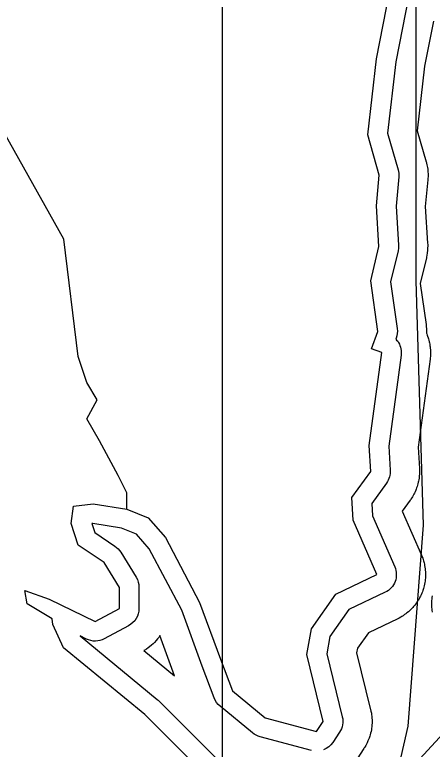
# Model space of a CAD drawing. Extents: x 1473865 to 1648260, y 639067 to 773536.
# Drawn here: x 1509749 to 1511351, y 651596 to 654411 of the extents above; entities that cross this region are included whole.
import ezdxf

# ---------------------------------------------------------------- set-up
doc = ezdxf.new("R2010")
doc.units = 0
for name, color, linetype in [('Exist Boundary Political City Limit New', 7, 'Continuous'), ('Exist Hydrographic Buffer Line', 7, 'Continuous'), ('Exist Hydrographic Creek Single Shore', 7, 'Continuous'), ('Exist Hydrographic Lake Shore', 7, 'Continuous'), ('Map Preparation Boundary City Limit Buffer Line', 7, 'Continuous'), ('Map Preparation Inset Cut Line', 7, 'Continuous')]:
    doc.layers.add(name, color=color, linetype=linetype)

msp = doc.modelspace()

# ---------------------------------------------------------------- linework, layer by layer
at = {"layer": 'Exist Boundary Political City Limit New'}
msp.add_lwpolyline([(1512416.1, 655935.4), (1512254.9, 655868.1), (1512067.4, 655814.4), (1511833.6, 655725.6), (1511622, 655616.6), (1511542.9, 655571.8), (1511565.9, 655340.8), (1511496.4, 655184.2), (1511288.6, 654787.8), (1511288.6, 653975.9), (1511288.6, 653390.8), (1511316.4, 652455.2), (1511257.1, 651685.1), (1511184.6, 651365), (1511072.5, 650724.8), (1510986.6, 650084.6), (1510894.9, 649175.1), (1510802.6, 648803.8)], dxfattribs=at)
at = {"layer": 'Exist Hydrographic Buffer Line'}
for points in [[(1511260.7, 654485.7), (1511211.1, 654230.7), (1511180, 653957.5), (1511220.1, 653817.1), (1511221.7, 653810.3), (1511222.7, 653803.4), (1511223, 653796.4), (1511222.6, 653789.5), (1511212.2, 653677.5), (1511221.7, 653528.2), (1511221.5, 653517), (1511219.8, 653506), (1511191.4, 653387.2), (1511216.5, 653208.2), (1511217.3, 653199.1), (1511216.9, 653189.9), (1511215.3, 653180.9), (1511212.7, 653172.1), (1511211.4, 653168.3), (1511214.6, 653164.7), (1511218.5, 653159.8), (1511221.9, 653154.5), (1511224.9, 653149), (1511227.3, 653143.2), (1511229.4, 653137.3), (1511230.9, 653131.2), (1511231.8, 653125), (1511232.3, 653118.8), (1511232.2, 653112.5), (1511231.7, 653106.2), (1511184.4, 652757.6), (1511190, 652665.4), (1511190.1, 652658.9), (1511189.6, 652652.5), (1511188.7, 652646.1), (1511187.1, 652639.8), (1511185, 652633.7), (1511182.4, 652627.8), (1511179.3, 652622.1), (1511175.8, 652616.7), (1511119.1, 652538.8), (1511121.8, 652491.3), (1511207.1, 652295.5), (1511209.7, 652288.7), (1511211.6, 652281.8), (1511212.8, 652274.7), (1511213.3, 652267.5), (1511213.2, 652260.3), (1511212.4, 652253.2), (1511210.8, 652246.2), (1511208.6, 652239.3), (1511205.8, 652232.7), (1511202.3, 652226.4), (1511198.3, 652220.4), (1511193.7, 652214.9), (1511188.6, 652209.8), (1511183, 652205.3), (1511177, 652201.3), (1511170.7, 652197.8), (1511031.7, 652131.4), (1510958.6, 652028.2), (1510946.5, 651962.2), (1511006.1, 651720.9), (1511007.6, 651713.3), (1511008.3, 651705.5), (1511008.1, 651697.7), (1511007.2, 651690), (1511005.5, 651682.4), (1511002.9, 651675.1), (1510999.7, 651668), (1510995.7, 651661.3), (1510969.8, 651622.4), (1510962.6, 651613.3), (1510954.1, 651605.3), (1510944.4, 651598.8), (1510933.9, 651593.8)], [(1511355.5, 654386.7), (1511321.9, 654213.7), (1511293.8, 653966.8), (1511327.8, 653847.8), (1511328.5, 653845.3), (1511329.1, 653842.8), (1511330.7, 653836), (1511331.8, 653830.9), (1511332.6, 653825.8), (1511333.6, 653818.9), (1511334.2, 653813.7), (1511334.5, 653808.5), (1511334.9, 653801.6), (1511335, 653796.4), (1511334.9, 653791.2), (1511334.5, 653784.2), (1511334.4, 653781.6), (1511334.2, 653779), (1511324.5, 653675.8), (1511333.4, 653535.3), (1511333.6, 653531.1), (1511333.7, 653526.9), (1511333.5, 653515.7), (1511333.1, 653507.4), (1511332.1, 653499.1), (1511330.3, 653488.1), (1511329.6, 653484), (1511328.7, 653479.9), (1511305.2, 653381.8), (1511327.4, 653223.8), (1511327.9, 653220.4), (1511328.2, 653217), (1511328.9, 653207.9), (1511329.2, 653201), (1511329.1, 653194.2), (1511329, 653190.4), (1511330.1, 653187.8), (1511331.9, 653183.4), (1511333.5, 653179), (1511335.5, 653173.1), (1511336.9, 653168.6), (1511338.1, 653164.1), (1511339.6, 653158), (1511340.6, 653153.4), (1511341.5, 653148.8), (1511342.4, 653142.6), (1511343.1, 653138), (1511343.5, 653133.3), (1511344, 653127.1), (1511344.2, 653122.4), (1511344.3, 653117.7), (1511344.2, 653111.4), (1511344.1, 653106.8), (1511343.8, 653102.1), (1511343.2, 653095.8), (1511342.9, 653093.5), (1511342.7, 653091.2), (1511296.9, 652753.4), (1511301.8, 652672.2), (1511301.9, 652669.7), (1511302, 652667.3), (1511302.1, 652660.9), (1511302.1, 652656.1), (1511301.8, 652651.2), (1511301.4, 652644.8), (1511300.9, 652640), (1511300.3, 652635.2), (1511299.3, 652628.8), (1511298.5, 652624.1), (1511297.4, 652619.4), (1511295.9, 652613.1), (1511294.6, 652608.4), (1511293.2, 652603.8), (1511291.1, 652597.7), (1511289.4, 652593.2), (1511287.6, 652588.7), (1511285, 652582.8), (1511283, 652578.4), (1511280.8, 652574.1), (1511277.7, 652568.5), (1511275.3, 652564.3), (1511272.7, 652560.2), (1511269.1, 652554.8), (1511267.7, 652552.8), (1511266.4, 652550.9), (1511236.2, 652509.3), (1511309.8, 652340.2), (1511310.9, 652337.7), (1511311.8, 652335.2), (1511314.4, 652328.5), (1511316.2, 652323.4), (1511317.7, 652318.3), (1511319.6, 652311.3), (1511320.9, 652306.1), (1511322, 652300.8), (1511323.2, 652293.7), (1511324, 652288.4), (1511324.5, 652283.1), (1511325, 652275.9), (1511325.3, 652270.5), (1511325.3, 652265.1), (1511325.2, 652258), (1511324.9, 652252.6), (1511324.4, 652247.2), (1511323.6, 652240.1), (1511322.8, 652234.8), (1511321.8, 652229.5), (1511320.3, 652222.4), (1511319, 652217.2), (1511317.5, 652212.1), (1511315.3, 652205.2), (1511313.6, 652200.1), (1511311.6, 652195.1), (1511308.7, 652188.5), (1511306.5, 652183.6), (1511304, 652178.9), (1511300.6, 652172.6), (1511297.9, 652167.9), (1511295, 652163.4), (1511290.9, 652157.4), (1511287.8, 652153.1), (1511284.4, 652148.8), (1511279.8, 652143.3), (1511276.3, 652139.3), (1511272.6, 652135.4), (1511267.5, 652130.3), (1511263.6, 652126.6), (1511259.5, 652123.1), (1511253.9, 652118.6), (1511249.7, 652115.3), (1511245.3, 652112.2), (1511239.3, 652108.2), (1511234.8, 652105.3), (1511230.1, 652102.6), (1511223.8, 652099.2), (1511221.4, 652098), (1511219, 652096.8), (1511106.3, 652042.9), (1511064.3, 651983.7), (1511061, 651965.7), (1511114.8, 651747.8), (1511115.5, 651745), (1511116.1, 651742.1), (1511117.6, 651734.5), (1511118.5, 651728.7), (1511119.2, 651723), (1511119.8, 651715.2), (1511120.2, 651709.4), (1511120.2, 651703.6), (1511120.1, 651695.8), (1511119.9, 651690), (1511119.3, 651684.2), (1511118.4, 651676.5), (1511117.5, 651670.8), (1511116.4, 651665.1), (1511114.6, 651657.5), (1511113.2, 651651.9), (1511111.5, 651646.3), (1511109, 651638.9), (1511106.9, 651633.5), (1511104.6, 651628.1), (1511101.4, 651621.1), (1511098.8, 651615.9), (1511096, 651610.8), (1511092, 651604.1), (1511090.5, 651601.6), (1511088.9, 651599.2), (1511063, 651560.3)], [(1510888, 651591.5), (1510690.4, 651644.3), (1510682.8, 651646.7), (1510675.5, 651650), (1510668.5, 651654.1), (1510662.1, 651658.9), (1510537.1, 651761.8), (1510530, 651768.5), (1510523.9, 651776), (1510518.7, 651784.3), (1510514.7, 651793.2), (1510468.7, 651914.6), (1510468.6, 651915), (1510468.5, 651915.3), (1510390.2, 652128.8), (1510265.7, 652364.6), (1510216.8, 652420.1), (1510159.6, 652443.4), (1510048.8, 652461.4), (1510045.1, 652461), (1510056.4, 652426.7), (1510134.1, 652374.9), (1510140.5, 652370.1), (1510146.4, 652364.6), (1510151.7, 652358.4), (1510156.3, 652351.8), (1510215.1, 652256.2), (1510219.9, 652247), (1510223.4, 652237.3), (1510225.5, 652227.2), (1510226.2, 652216.9), (1510226.2, 652136), (1510225.6, 652125.9), (1510223.5, 652116), (1510220.2, 652106.4), (1510215.6, 652097.4), (1510209.8, 652089.1), (1510203, 652081.7), (1510195.2, 652075.2), (1510186.6, 652069.9), (1510092.9, 652019.7), (1510084.9, 652016), (1510076.4, 652013.3), (1510067.7, 652011.5), (1510058.9, 652010.9), (1510050, 652011.2), (1510041.2, 652012.6), (1510032.7, 652015.1), (1510024.5, 652018.5), (1510000, 652030.5), (1510296.3, 651787.5), (1510299.2, 651785.1), (1510301.8, 651782.5), (1510572.8, 651511.2)], [(1511352.5, 652121.7), (1511351.3, 652129.1), (1511350.6, 652134.6), (1511350.1, 652140.2), (1511349.7, 652147.7), (1511349.5, 652153.3), (1511349.6, 652158.9), (1511350, 652166.3), (1511350.4, 652171.9), (1511351, 652177.5), (1511352.1, 652184.9)], [(1511303.5, 651560.3), (1511408, 651673.6)]]:
    msp.add_lwpolyline(points, dxfattribs=at)
msp.add_lwpolyline([(1510363, 651877.7), (1510306.4, 652031.9), (1510301.8, 652025.2), (1510297.3, 652019.2), (1510292.4, 652013.4), (1510285.5, 652006), (1510280.2, 652000.6), (1510274.6, 651995.6), (1510266.8, 651989.1), (1510260.8, 651984.5), (1510254.6, 651980.3), (1510246, 651974.9), (1510245.1, 651974.4)], close=True, dxfattribs=at)
at = {"layer": 'Exist Hydrographic Creek Single Shore'}
msp.add_lwpolyline([(1510180, 652516.1), (1510180, 652579.4), (1510146.9, 652645.8), (1510074.5, 652778.5), (1510026.2, 652862.9), (1510065.4, 652935.3), (1510026.2, 653001.7), (1509993, 653101.2), (1509937.8, 653551), (1509573.8, 654198.4), (1509567.8, 654306.9), (1509542.8, 654333.7), (1509543.8, 654392.7), (1509398.7, 654677.9), (1509177.8, 654915.5), (1509096.8, 655064.8), (1508908.8, 655285.2)], dxfattribs=at)
at = {"layer": 'Exist Hydrographic Lake Shore'}
for points in [[(1510050.3, 652537.2), (1510180, 652516.1), (1510261.5, 652482.9), (1510327.8, 652407.5), (1510458.8, 652159.4), (1510538.9, 651941.1), (1510584.8, 651819.7), (1510709.8, 651716.7), (1510907.4, 651664), (1510933.3, 651702.9), (1510869.8, 651959.9), (1510887.8, 652058), (1510981.7, 652190.7), (1511138.4, 652265.5), (1511047.7, 652473.7), (1511042.7, 652561.3), (1511115.1, 652660.8), (1511109.1, 652760.4), (1511157.3, 653116.3), (1511118.1, 653131.4), (1511142.3, 653197.8), (1511115.1, 653390.8), (1511146.8, 653523.4), (1511136.9, 653678.6), (1511148, 653796.5), (1511103.8, 653951.2), (1511136.9, 654242.1), (1511187.8, 654504)], [(1510519.8, 651458.2), (1510248.8, 651729.5), (1509936.8, 651985.3), (1509895.8, 652074.7), (1509893.5, 652096.8), (1509797, 652154.1), (1509787.9, 652205.4), (1509881.4, 652172.2), (1510057.5, 652085.8), (1510151.2, 652136), (1510151.2, 652216.9), (1510092.4, 652312.5), (1509993.2, 652378.7), (1509965.9, 652461.8), (1509974.9, 652528.1), (1510050.3, 652537.2)]]:
    msp.add_lwpolyline(points, dxfattribs=at)
at = {"layer": 'Map Preparation Boundary City Limit Buffer Line'}
msp.add_lwpolyline([(1512416.1, 655935.4), (1512254.9, 655868.1), (1512067.4, 655814.4), (1511833.6, 655725.6), (1511622, 655616.6), (1511542.9, 655571.8), (1511565.9, 655340.8), (1511496.4, 655184.2), (1511288.6, 654787.8), (1511288.6, 653975.9), (1511288.6, 653390.8), (1511316.4, 652455.2), (1511257.1, 651685.1), (1511184.6, 651365), (1511072.5, 650724.8), (1510986.6, 650084.6), (1510894.9, 649175.1), (1510802.6, 648803.8)], dxfattribs=at)
at = {"layer": 'Map Preparation Inset Cut Line'}
msp.add_lwpolyline([(1500603.9, 656021.6), (1510544.7, 656021.6), (1510544.7, 642848.3), (1500603.9, 642848.3)], close=True, dxfattribs=at)

doc.saveas('drawing.dxf')
